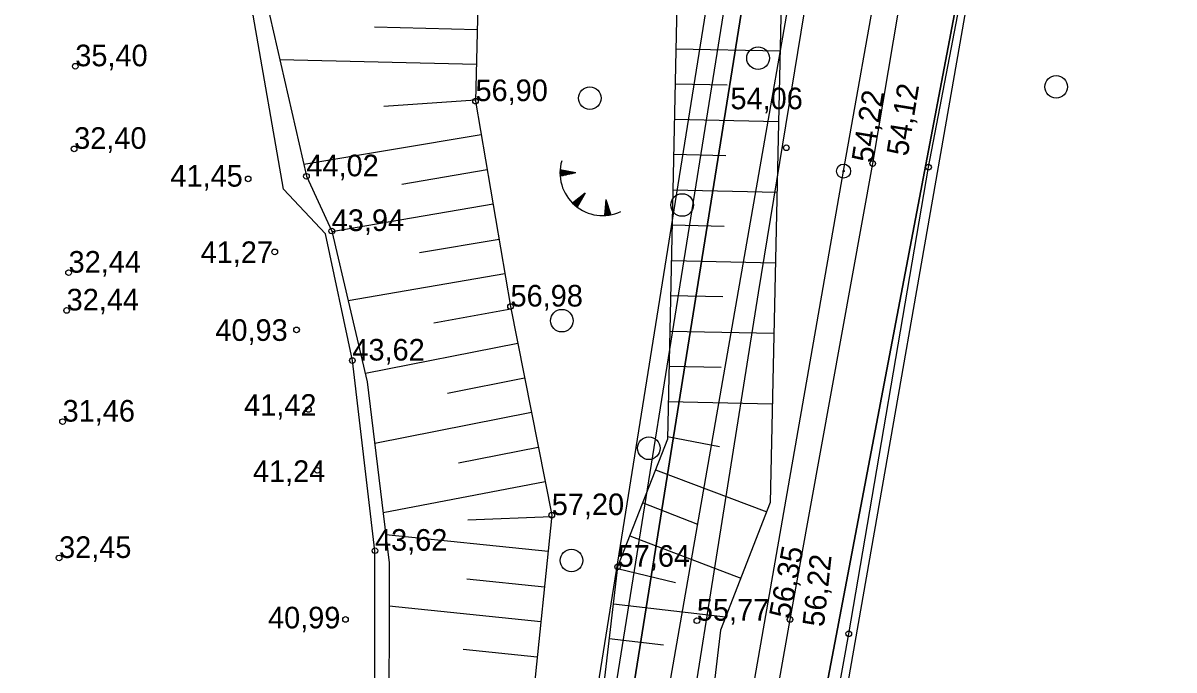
# Model space of a CAD drawing. Extents: x 700746 to 706058, y 6570320 to 6580460.
# Drawn here: x 703261.9 to 703392.3, y 6576352.4 to 6576425.7 of the extents above; entities that cross this region are included whole.
import ezdxf

# ---------------------------------------------------------------- set-up
doc = ezdxf.new("R2010")
doc.units = 0
for name, color, linetype in [('HALJASTUS', 7, 'Continuous'), ('illumineerimisjooned', 7, 'Continuous'), ('Kaitsevöönd', 7, 'Continuous'), ('kataster', 7, 'Continuous'), ('KORGUS-EH2000', 7, 'Continuous'), ('KPOHULIIN', 7, 'Continuous'), ('Plokid', 7, 'Continuous'), ('POST', 7, 'Continuous'), ('RELJEEF', 7, 'Continuous'), ('TEE', 7, 'Continuous'), ('Tmaad_maeeraldised_kehtivad', 7, 'Continuous'), ('VEEKOGU', 7, 'Continuous'), ('VTRASS', 7, 'Continuous'), ('VWX2_MV_PLOKK', 7, 'Continuous')]:
    doc.layers.add(name, color=color, linetype=linetype)

msp = doc.modelspace()

# ---------------------------------------------------------------- linework, layer by layer
at = {"layer": 'HALJASTUS'}
for centre in [(703345.19, 6576421.74), (703378.97, 6576418.49), (703326.12, 6576417.2), (703336.6, 6576405.1), (703322.96, 6576391.99), (703332.81, 6576377.53), (703324.05, 6576364.82)]:
    msp.add_circle(centre, 1.28, dxfattribs=at)
at = {"layer": 'illumineerimisjooned'}
msp.add_lwpolyline([(703275.45, 6577071.68), (703358.03, 6576531.93), (703309.57, 6576228.79), (703291.69, 6575965.8), (703292.02, 6575933.77), (703296.8, 6575575.06), (702854, 6575511.22), (702839.23, 6575620.77), (702850.34, 6575977.31), (702784.78, 6576064.06), (702784.62, 6576095.83), (702844.43, 6576209.85), (702855.46, 6576267.3), (702846.53, 6576489.41), (702878.89, 6576547.09), (702976.89, 6576643.26), (702915.33, 6577059.56)], dxfattribs=at)
at = {"layer": 'Kaitsevöönd'}
for points in [[(703294.41, 6577068.37), (703355.65, 6576672.76), (703381.7, 6576504.41), (703381.65, 6576500.93), (703378.17, 6576481.28), (703346.05, 6576297.71), (703328.2, 6576197.08), (703364.66, 6576062.16)], [(703344.9, 6576060.57), (703308.07, 6576196.97), (703332.57, 6576335.91), (703361.8, 6576503.07), (703344.23, 6576615.3), (703332.06, 6576694.74), (703304.44, 6576872.64)]]:
    msp.add_lwpolyline(points, dxfattribs=at)
at = {"layer": 'kataster'}
msp.add_lwpolyline([(702852.27, 6575508.89), (702837.26, 6575620.73), (702848.38, 6575976.59), (702782.85, 6576063.35), (702782.57, 6576096.37), (702842.53, 6576210.56), (702853.4, 6576267.5), (702844.46, 6576489.93), (702877.29, 6576548.25), (702974.72, 6576643.9), (702913.57, 6577058.07), (702784.04, 6577102.84), (702746.48, 6577248.7), (702719.69, 6577297.36), (702713.81, 6577334.91), (703089.87, 6577211.79), (703231.53, 6577106.55), (703277.36, 6577072.83), (703360.09, 6576531.99), (703311.6, 6576228.52), (703293.62, 6575965.66), (703298.84, 6575573.29)], close=True, dxfattribs=at)
msp.add_lwpolyline([(703361.97, 6576073.22), (703340.19, 6576155.31), (703330.14, 6576199.75), (703322.48, 6576226.18), (703316.39, 6576258.52), (703360.09, 6576531.99), (703277.36, 6577072.83)], dxfattribs=at)
at = {"layer": 'KORGUS-EH2000'}
for centre in [(703267.82, 6576420.82), (703313.17, 6576416.87), (703267.69, 6576411.46), (703348.39, 6576411.58), (703358.18, 6576409.8), (703364.51, 6576409.39), (703287.41, 6576408.06), (703294.01, 6576408.35), (703296.88, 6576402.15), (703290.42, 6576399.78), (703267.06, 6576397.43), (703266.84, 6576393.15), (703317.14, 6576393.59), (703292.89, 6576390.95), (703299.22, 6576387.47), (703294.24, 6576381.93), (703266.38, 6576380.55), (703295.24, 6576375.03), (703321.81, 6576369.95), (703265.98, 6576365.1), (703301.78, 6576365.92), (703329.28, 6576364.1), (703298.44, 6576358.13), (703338.26, 6576357.99), (703348.81, 6576358.13), (703355.47, 6576356.51)]:
    msp.add_circle(centre, 0.32, dxfattribs=at)
at = {"layer": 'KPOHULIIN'}
msp.add_lwpolyline([(703335.89, 6576129.69), (703317.61, 6576196.56), (703334.12, 6576290.28), (703354.88, 6576408.94), (703371.63, 6576502.97), (703360.78, 6576573.5), (703348.19, 6576656.26), (703310.09, 6576902.12)], dxfattribs=at)
at = {"layer": 'Plokid'}
for points in [[(703290.64, 6576959.22), (703356.01, 6576531.94), (703307.59, 6576229.01), (703289.69, 6575965.85), (703290.02, 6575933.75), (703291.51, 6575829.64), (703294.32, 6575609.52), (703294.77, 6575576.79), (703154.76, 6575556.6), (703019.06, 6575536.97), (703053.36, 6575698.14), (703145.59, 6575981.92), (703123.04, 6576234.88), (703120.61, 6576749.6), (703011.59, 6576989.47), (702968.34, 6577084.63), (702917.3, 6577059.88)], [(703294.02, 6575933.8), (703311.73, 6576015.89), (703324.97, 6576203.4), (703382.07, 6576503.63), (703406.89, 6576414.25), (703421.79, 6576214.16), (703443.8, 6575689.35), (703467.14, 6575602.46), (703308.25, 6575608.58), (703295.51, 6575829.03)]]:
    msp.add_lwpolyline(points, dxfattribs=at)
at = {"layer": 'POST'}
for radius in [0.8, 0.0747]:
    msp.add_circle((703354.88, 6576408.94), radius, dxfattribs=at)
at = {"layer": 'RELJEEF'}
for p, q in [((703301.73, 6576425.29), (703313.37, 6576425)), ((703335.88, 6576422.81), (703347.69, 6576422.55)), ((703313.27, 6576421.01), (703291, 6576421.55)), ((703341.7, 6576418.68), (703335.8, 6576418.81)), ((703302.77, 6576416.29), (703313.18, 6576417.01)), ((703335.71, 6576414.81), (703347.51, 6576414.55)), ((703313.82, 6576413.06), (703293.7, 6576409.7)), ((703341.53, 6576410.68), (703335.62, 6576410.81)), ((703304.84, 6576407.47), (703314.49, 6576409.12)), ((703322.74, 6576408.97), (703322.85, 6576409.05)), ((703322.74, 6576408.86), (703322.95, 6576409.03)), ((703322.74, 6576408.76), (703323.05, 6576409.01)), ((703322.74, 6576408.66), (703323.16, 6576408.99)), ((703322.74, 6576408.56), (703323.26, 6576408.97)), ((703322.74, 6576408.46), (703323.36, 6576408.95)), ((703324.53, 6576408.73), (703322.75, 6576409.07)), ((703324.53, 6576408.73), (703322.75, 6576408.38)), ((703322.78, 6576408.39), (703323.47, 6576408.93)), ((703322.95, 6576408.42), (703323.57, 6576408.92)), ((703323.12, 6576408.45), (703323.67, 6576408.9)), ((703323.29, 6576408.49), (703323.78, 6576408.88)), ((703323.46, 6576408.52), (703323.88, 6576408.86)), ((703323.63, 6576408.55), (703323.98, 6576408.84)), ((703323.8, 6576408.59), (703324.09, 6576408.82)), ((703323.97, 6576408.62), (703324.19, 6576408.8)), ((703324.14, 6576408.65), (703324.29, 6576408.78)), ((703324.31, 6576408.69), (703324.39, 6576408.76)), ((703325.59, 6576406.43), (703324.17, 6576405.3)), ((703325.59, 6576406.43), (703324.7, 6576404.85)), ((703324.71, 6576404.88), (703324.74, 6576405.75)), ((703324.8, 6576405.03), (703324.83, 6576405.82)), ((703324.88, 6576405.18), (703324.91, 6576405.88)), ((703324.97, 6576405.33), (703324.99, 6576405.95)), ((703325.05, 6576405.48), (703325.07, 6576406.01)), ((703325.14, 6576405.63), (703325.15, 6576406.08)), ((703325.22, 6576405.78), (703325.24, 6576406.15)), ((703325.31, 6576405.93), (703325.32, 6576406.21)), ((703325.39, 6576406.08), (703325.4, 6576406.28)), ((703325.48, 6576406.23), (703325.48, 6576406.34)), ((703327.93, 6576405.71), (703327.8, 6576403.9)), ((703327.93, 6576405.71), (703328.49, 6576403.98)), ((703335.54, 6576406.81), (703347.34, 6576406.56)), ((703315.17, 6576405.18), (703296.9, 6576402.06)), ((703324.24, 6576405.23), (703324.25, 6576405.36)), ((703324.32, 6576405.15), (703324.33, 6576405.43)), ((703324.4, 6576405.09), (703324.41, 6576405.49)), ((703324.48, 6576405.02), (703324.5, 6576405.56)), ((703324.55, 6576404.96), (703324.58, 6576405.62)), ((703324.63, 6576404.9), (703324.66, 6576405.69)), ((703328.31, 6576403.95), (703327.84, 6576404.42)), ((703328.48, 6576404.01), (703327.85, 6576404.63)), ((703328.41, 6576403.97), (703327.85, 6576404.53)), ((703328.42, 6576404.18), (703327.86, 6576404.73)), ((703328.37, 6576404.34), (703327.87, 6576404.84)), ((703328.27, 6576404.67), (703327.88, 6576405.05)), ((703328.32, 6576404.51), (703327.88, 6576404.94)), ((703328.21, 6576404.84), (703327.89, 6576405.15)), ((703328.16, 6576405), (703327.9, 6576405.26)), ((703328.11, 6576405.17), (703327.91, 6576405.36)), ((703328, 6576405.49), (703327.92, 6576405.57)), ((703328.05, 6576405.33), (703327.92, 6576405.47)), ((703328.01, 6576403.91), (703327.81, 6576404.11)), ((703327.9, 6576403.91), (703327.81, 6576404)), ((703328.11, 6576403.92), (703327.82, 6576404.21)), ((703328.21, 6576403.94), (703327.83, 6576404.32)), ((703341.35, 6576402.68), (703335.45, 6576402.81)), ((703306.83, 6576399.7), (703315.84, 6576401.23)), ((703335.37, 6576398.81), (703347.17, 6576398.56)), ((703316.51, 6576397.29), (703298.74, 6576394.25)), ((703341.18, 6576394.69), (703335.28, 6576394.81)), ((703308.45, 6576391.73), (703317.19, 6576393.35)), ((703335.19, 6576390.81), (703346.99, 6576390.56)), ((703317.96, 6576389.42), (703300.69, 6576386.01)), ((703341.01, 6576386.69), (703335.11, 6576386.81)), ((703310.01, 6576383.77), (703318.74, 6576385.5)), ((703335.02, 6576382.82), (703346.82, 6576382.56)), ((703319.52, 6576381.58), (703301.75, 6576378.06)), ((703340.81, 6576377.71), (703334.93, 6576378.82)), ((703311.26, 6576375.87), (703320.29, 6576377.65)), ((703333.57, 6576375.07), (703346.17, 6576370.32)), ((703321.07, 6576373.73), (703302.7, 6576370.2)), ((703338.38, 6576368.9), (703332.11, 6576371.35)), ((703312.32, 6576369.41), (703321.8, 6576369.8)), ((703321.39, 6576365.82), (703303, 6576367.71)), ((703330.66, 6576367.62), (703343.23, 6576362.81)), ((703312.18, 6576362.75), (703320.98, 6576361.84)), ((703335.83, 6576362.29), (703329.25, 6576363.88)), ((703320.57, 6576357.86), (703303.37, 6576359.63)), ((703328.79, 6576359.91), (703341.51, 6576358.41)), ((703334.48, 6576355.21), (703328.32, 6576355.94)), ((703311.76, 6576354.75), (703320.16, 6576353.89))]:
    msp.add_line(p, q, dxfattribs=at)
for points in [[(703294.98, 6576976.89), (703298.01, 6576952.03), (703308.39, 6576903.66), (703310.22, 6576881.63), (703320.05, 6576759.49), (703327.51, 6576726.85), (703331.13, 6576688.4), (703329.02, 6576656.14), (703332.85, 6576644.87), (703338.24, 6576624.53), (703339.69, 6576609.71), (703342.98, 6576573.75), (703350.64, 6576557.99), (703360.73, 6576522.36), (703358.27, 6576513.58), (703356.22, 6576500.08), (703348.18, 6576445.4), (703346.58, 6576371.38), (703340.93, 6576356.93), (703336.91, 6576322.74), (703327.68, 6576295.15), (703320.22, 6576257.66), (703313.5, 6576240.83), (703310.18, 6576232.92)], [(703287.76, 6576969.22), (703301.66, 6576878.37), (703308.4, 6576766.66), (703315.86, 6576734.02), (703319.48, 6576695.57), (703324.84, 6576668.62), (703325.06, 6576655.25), (703326.59, 6576631.7), (703333, 6576614.8), (703334.36, 6576592.7), (703343.18, 6576565.16), (703350.63, 6576529.53), (703350.13, 6576518.58), (703344.56, 6576507.25), (703336.53, 6576452.57), (703334.93, 6576378.55), (703329.28, 6576364.1), (703325.25, 6576329.91), (703316.03, 6576302.32), (703308.57, 6576264.82), (703301.85, 6576248), (703298.53, 6576240.09)], [(703290.63, 6576796.53), (703294.18, 6576752.74), (703301.26, 6576735.92), (703310.06, 6576699.51), (703308, 6576689.73), (703309.22, 6576677.55), (703319.19, 6576654.75), (703329.82, 6576561.84), (703330.05, 6576553.02), (703327.91, 6576515.52), (703314.12, 6576455.74), (703313.17, 6576416.87), (703317.14, 6576393.59), (703321.81, 6576369.95), (703317.51, 6576328.08), (703300.91, 6576256.13), (703281.53, 6576125.34), (703279.97, 6576118.46), (703265.55, 6576092.54), (703268.13, 6576079.38)], [(703310.11, 6576559.44), (703307.34, 6576506.88), (703300.43, 6576474.84), (703282.22, 6576446.88), (703282.23, 6576437.75), (703286.83, 6576431.68), (703289.46, 6576428.32), (703294.01, 6576408.35), (703296.88, 6576402.15), (703300.91, 6576385.05), (703303.38, 6576364.56), (703303.35, 6576342.85)]]:
    msp.add_lwpolyline(points, dxfattribs=at)
msp.add_arc((703327.58, 6576408.74), 4.84, 163.4234, 295.1745, dxfattribs=at)
at = {"layer": 'TEE'}
for points in [[(703352.19, 6576141.74), (703333.89, 6576240.91), (703343.28, 6576291), (703349.94, 6576325.8), (703355.47, 6576356.51), (703364.51, 6576409.39), (703371.49, 6576445.79), (703377.05, 6576478.47), (703380.32, 6576501.7), (703378.7, 6576535.4), (703372.61, 6576579.28), (703366.54, 6576617.95), (703359.6, 6576660.21), (703326.86, 6576887.21), (703316.48, 6576960.36), (703310.76, 6576994.71), (703303.15, 6577040.42), (703296.06, 6577071.1), (703290.16, 6577081.59), (703186.34, 6577164.98)], [(703345.4, 6576137.9), (703327.1, 6576237.07), (703336.56, 6576290.12), (703343.25, 6576326.51), (703348.81, 6576358.13), (703358.18, 6576409.8), (703364.65, 6576448.18), (703369.91, 6576476.49), (703373.71, 6576502.52), (703371.54, 6576534.25), (703365.82, 6576575.44), (703359.75, 6576614.11), (703352.81, 6576656.37), (703320.07, 6576883.37), (703309.69, 6576956.52), (703303.97, 6576990.87), (703296.36, 6577036.58), (703289.27, 6577067.26), (703283.37, 6577077.75), (703179.55, 6577161.14)]]:
    msp.add_lwpolyline(points, dxfattribs=at)
at = {"layer": 'Tmaad_maeeraldised_kehtivad'}
msp.add_lwpolyline([(703277.3, 6577072.8), (703360.06, 6576531.93), (703311.56, 6576228.56), (703293.69, 6575965.74), (703294.02, 6575933.8), (703298.82, 6575573.33), (702852.29, 6575508.95), (702837.23, 6575620.66), (702848.32, 6575976.66), (702782.78, 6576063.39), (702782.61, 6576096.32), (702842.53, 6576210.52), (702853.45, 6576267.45), (702844.51, 6576489.89), (702877.28, 6576548.31), (702974.76, 6576643.97), (702913.53, 6577058.07)], dxfattribs=at)
at = {"layer": 'VEEKOGU'}
msp.add_lwpolyline([(703301.76, 6576342.75), (703301.78, 6576365.92), (703299.22, 6576387.47), (703296.18, 6576401.82), (703291.43, 6576406.88), (703287.97, 6576426.61), (703280.35, 6576437.09), (703279.36, 6576450.01), (703287.97, 6576462.63), (703298.15, 6576475.85), (703306.29, 6576507.12), (703308.05, 6576560.2)], dxfattribs=at)
msp.add_lwpolyline([(703301.76, 6576342.75), (703301.78, 6576365.92), (703299.22, 6576387.47), (703296.18, 6576401.82), (703291.43, 6576406.88), (703287.97, 6576426.61), (703280.35, 6576437.09), (703279.36, 6576450.01), (703287.97, 6576462.63), (703298.15, 6576475.85), (703306.29, 6576507.12), (703308.05, 6576560.2)], dxfattribs=at)
at = {"layer": 'VTRASS'}
msp.add_lwpolyline([(703383.92, 6576537.61), (703365.97, 6576507.97), (703351.39, 6576433.02), (703345.21, 6576395.16), (703316.4, 6576213.76)], dxfattribs=at)
at = {"layer": 'VWX2_MV_PLOKK'}
for points in [[(703044.07, 6577449.05), (703125.37, 6577441.7), (703167.08, 6577172.26), (703170.22, 6577152.1), (703231.53, 6577106.55), (703277.36, 6577072.83), (703360.09, 6576531.99), (703311.6, 6576228.52), (703293.62, 6575965.66), (703294.04, 6575933.77), (703295.43, 6575829.7), (703298.36, 6575609.6), (703298.84, 6575573.29), (703155.29, 6575552.59), (703145.59, 6575981.92), (703123.04, 6576234.88), (703120.61, 6576749.6), (703011.59, 6576989.47), (703015.74, 6577110.88), (702996.73, 6577210.32)], [(703170.54, 6577151.86), (703296.17, 6577067.83), (703382.07, 6576503.63), (703324.97, 6576203.4), (703311.73, 6576015.89), (703294.04, 6575933.77), (703293.62, 6575965.66), (703311.6, 6576228.52), (703360.09, 6576531.99), (703277.36, 6577072.83), (703231.53, 6577106.55)], [(703443.86, 6575689.39), (703467.13, 6575602.53), (703308.24, 6575608.65), (703295.44, 6575828.99), (703294.04, 6575933.77), (703311.73, 6576015.89), (703324.97, 6576203.33), (703382.07, 6576503.63), (703406.94, 6576414.24), (703421.77, 6576214.18)]]:
    msp.add_lwpolyline(points, close=True, dxfattribs=at)
msp.add_lwpolyline([(703187.67, 6576999.67), (703190.39, 6576656.32), (703340.88, 6576657.54), (703360.09, 6576531.99), (703311.6, 6576228.52), (703293.62, 6575965.66), (703294.04, 6575933.77), (703295.43, 6575829.7), (703298.36, 6575609.6), (703298.84, 6575573.29), (703155.29, 6575552.59), (703018.17, 6575532.81), (703053.36, 6575698.14), (703145.59, 6575981.92), (703123.04, 6576234.88), (703120.61, 6576749.6), (703011.59, 6576989.47)], dxfattribs=at)
msp.add_lwpolyline([(703187.67, 6576999.67), (703190.39, 6576656.32), (703340.88, 6576657.54), (703360.09, 6576531.99), (703311.6, 6576228.52), (703293.62, 6575965.66), (703294.04, 6575933.77), (703295.43, 6575829.7), (703298.36, 6575609.6), (703298.84, 6575573.29), (703155.29, 6575552.59), (703018.17, 6575532.81), (703053.36, 6575698.14), (703145.59, 6575981.92), (703123.04, 6576234.88), (703120.61, 6576749.6), (703011.59, 6576989.47)], dxfattribs=at)

# ---------------------------------------------------------------- texts
at = {"layer": 'KORGUS-EH2000'}
for s, p in [('35,40 ', (703267.82, 6576420.82)), ('56,90 ', (703313.17, 6576416.87)), ('54,06 ', (703342.06, 6576415.95)), ('32,40 ', (703267.69, 6576411.46)), ('41,45 ', (703278.6, 6576407.18)), ('44,02 ', (703294.01, 6576408.35)), ('43,94 ', (703296.88, 6576402.15)), ('41,27 ', (703282.02, 6576398.52)), ('32,44 ', (703267.06, 6576397.43)), ('32,44 ', (703266.84, 6576393.15)), ('56,98 ', (703317.14, 6576393.59)), ('40,93 ', (703283.69, 6576389.7)), ('43,62 ', (703299.22, 6576387.47)), ('41,42 ', (703286.95, 6576381.21)), ('31,46 ', (703266.38, 6576380.55)), ('41,24 ', (703287.95, 6576373.71)), ('57,20 ', (703321.81, 6576369.95)), ('43,62 ', (703301.78, 6576365.92)), ('32,45 ', (703265.98, 6576365.1)), ('57,64 ', (703329.28, 6576364.1)), ('55,77 ', (703338.26, 6576357.99)), ('40,99 ', (703289.66, 6576357.12))]:
    msp.add_text(s, height=2.45, dxfattribs=at).set_placement(p)
for s, rotation, p in [('54,12 ', 80.8397, (703362.15, 6576410.55)), ('54,22 ', 80.8374, (703358.18, 6576409.8)), ('56,35 ', 79.1388, (703348.81, 6576358.13)), ('56,22 ', 83.7038, (703352.64, 6576357.22))]:
    msp.add_text(s, height=2.45, rotation=rotation, dxfattribs=at).set_placement(p)

doc.saveas('drawing.dxf')
